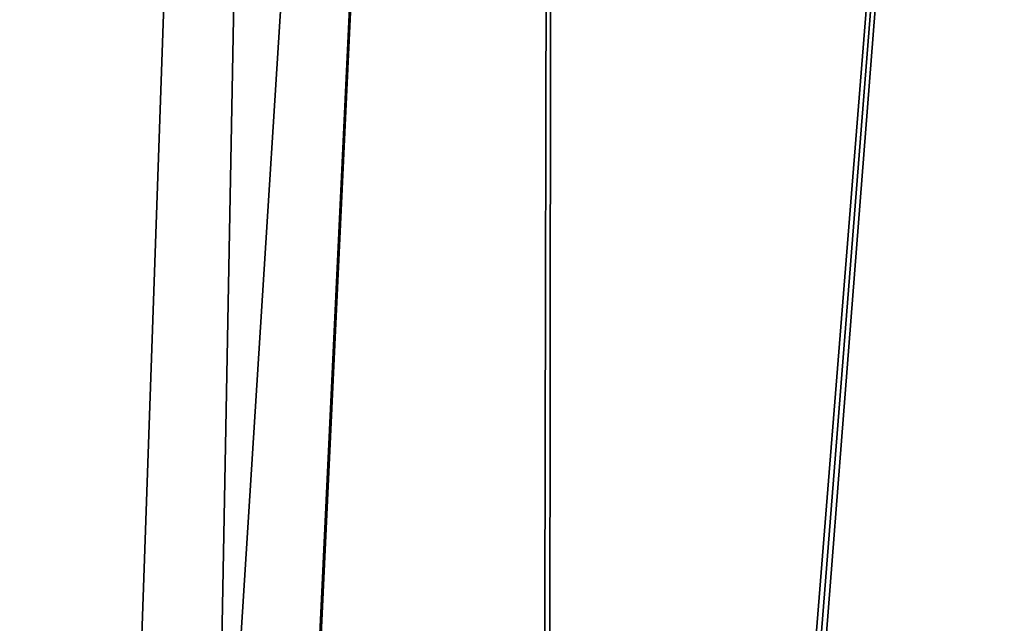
# Model space of a CAD drawing. Header units: inches. Extents: x -9.7 to 9.7, y -2.4 to 4.3.
# Tile 419 of 656: x -5.127 to -4.784, y 0.858 to 1.068. Entities that reach past the tile are written whole.
import ezdxf

# ---------------------------------------------------------------- set-up
doc = ezdxf.new("R2010")
doc.units = ezdxf.units.IN
doc.header["$LTSCALE"] = 101.851852
doc.header["$MEASUREMENT"] = 0
for name, color, linetype in [('11747', 7, 'CONTINUOUS'), ('11751', 7, 'CONTINUOUS'), ('11754', 7, 'CONTINUOUS')]:
    doc.layers.add(name, color=color, linetype=linetype)

msp = doc.modelspace()

# ---------------------------------------------------------------- linework, layer by layer
at = {"layer": '11747', "linetype": 'CONTINUOUS'}
for points in [[(-5.12666, -0.36218, 6.02296), (-4.9404, 2.58072, 5.81363), (-5.0799, -0.36134, 5.78584), (-5.12666, -0.36218, 6.02296)], [(-5.024, 2.57785, 6.12562), (-4.9404, 2.58072, 5.81363), (-5.12666, -0.36218, 6.02296), (-5.024, 2.57785, 6.12562)], [(-4.9404, 2.58072, 5.81363), (-4.94656, -0.35633, 5.58446), (-5.0799, -0.36134, 5.78584), (-4.9404, 2.58072, 5.81363)], [(-4.71133, 2.58072, 5.58458), (-4.94656, -0.35633, 5.58446), (-4.9404, 2.58072, 5.81363), (-4.71133, 2.58072, 5.58458)], [(-4.94054, -0.35633, 5.57844), (-4.94656, -0.35633, 5.58446), (-4.71133, 2.58072, 5.58458), (-4.94054, -0.35633, 5.57844)], [(-4.7392, -0.36134, 5.44511), (-4.94054, -0.35633, 5.57844), (-4.71133, 2.58072, 5.58458), (-4.7392, -0.36134, 5.44511)]]:
    msp.add_3dface(points, dxfattribs=at)
at = {"layer": '11751', "linetype": 'CONTINUOUS'}
for points in [[(-4.94356, -0.35621, 9.46855), (-4.94042, 2.58072, 9.23633), (-5.07908, -0.36132, 9.26616), (-4.94356, -0.35621, 9.46855)], [(-4.94042, 2.58072, 9.23633), (-5.024, 2.57785, 8.92438), (-5.07908, -0.36132, 9.26616), (-4.94042, 2.58072, 9.23633)], [(-4.71137, 2.58072, 9.4654), (-4.94356, -0.35621, 9.46855), (-4.74113, -0.36132, 9.60409), (-4.71137, 2.58072, 9.4654)], [(-4.71137, 2.58072, 9.4654), (-4.94042, 2.58072, 9.23633), (-4.94356, -0.35621, 9.46855), (-4.71137, 2.58072, 9.4654)], [(-5.07908, -0.36132, 9.26616), (-5.024, 2.57785, 8.92438), (-5.12666, -0.36218, 9.02704), (-5.07908, -0.36132, 9.26616)]]:
    msp.add_3dface(points, dxfattribs=at)
at = {"layer": '11754', "linetype": 'CONTINUOUS'}
for points in [[(-5.024, 2.57785, 8.92438), (-5.024, 2.57785, 6.12562), (-5.12666, -0.36218, 9.02704), (-5.024, 2.57785, 8.92438)], [(-5.024, 2.57785, 6.12562), (-5.12666, -0.36218, 6.02296), (-5.12666, -0.36218, 9.02704), (-5.024, 2.57785, 6.12562)]]:
    msp.add_3dface(points, dxfattribs=at)

doc.saveas('drawing.dxf')
